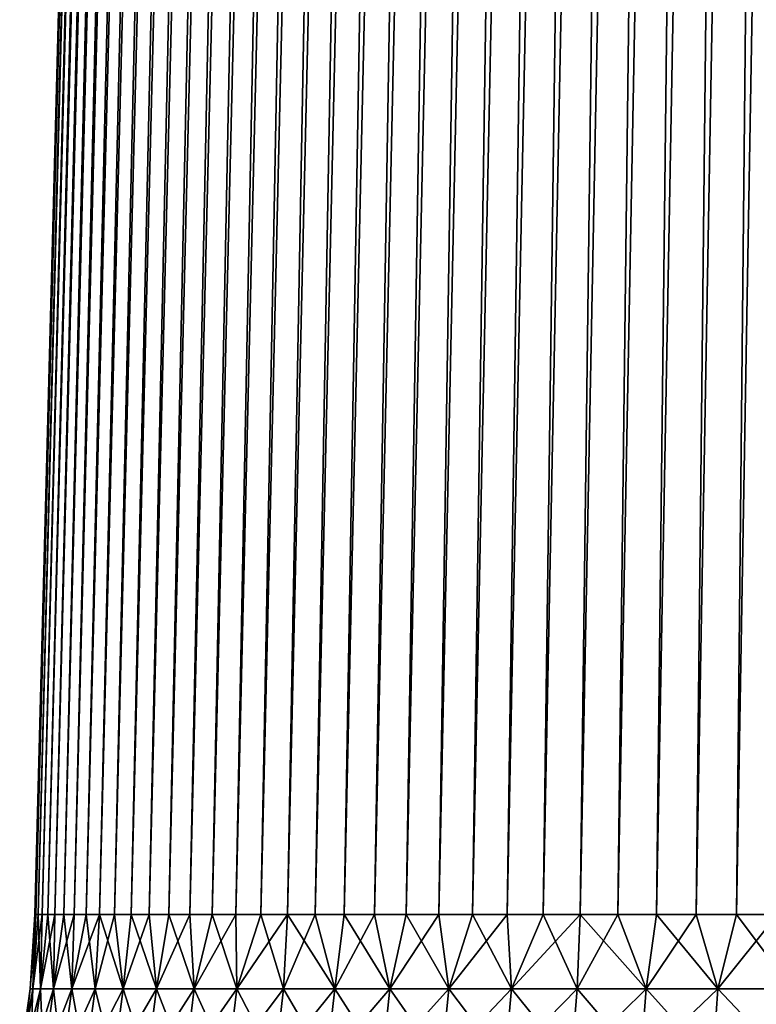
# Model space of a CAD drawing. Header units: millimetres. Extents: x -298 to 740, y 1361 to 2368.
# Tile 405 of 656: x -181.77 to -178.02, y 1425.18 to 1430.19. Entities that reach past the tile are written whole.
import ezdxf

# ---------------------------------------------------------------- set-up
doc = ezdxf.new("R2010")
doc.units = ezdxf.units.MM
doc.header["$LTSCALE"] = 33.374815
for name, color, linetype in [('174', 7, 'CONTINUOUS'), ('175', 7, 'CONTINUOUS'), ('178', 7, 'CONTINUOUS'), ('179', 7, 'CONTINUOUS')]:
    doc.layers.add(name, color=color, linetype=linetype)

msp = doc.modelspace()

# ---------------------------------------------------------------- linework, layer by layer
at = {"layer": '174', "color": 7, "linetype": 'CONTINUOUS'}
for points in [[(-180.9951, 1452.1262), (-180.9913, 1452.1262, -0.2151), (-181.6886, 1425.6411), (-180.9951, 1452.1262)], [(-181.6886, 1425.6411), (-180.9913, 1452.1262, -0.2151), (-181.6846, 1425.6411, -0.2345), (-181.6886, 1425.6411)], [(-181.6846, 1425.6411, -0.2345), (-180.9913, 1452.1262, -0.2151), (-181.6723, 1425.6411, -0.4687), (-181.6846, 1425.6411, -0.2345)], [(-180.9913, 1452.1262, -0.2151), (-180.9798, 1452.1262, -0.4299), (-181.6723, 1425.6411, -0.4687), (-180.9913, 1452.1262, -0.2151)], [(-181.6723, 1425.6411, -0.4687), (-180.9798, 1452.1262, -0.4299), (-181.6518, 1425.6411, -0.7023), (-181.6723, 1425.6411, -0.4687)], [(-180.9798, 1452.1262, -0.4299), (-180.9606, 1452.1262, -0.6441), (-181.6518, 1425.6411, -0.7023), (-180.9798, 1452.1262, -0.4299)], [(-181.6518, 1425.6411, -0.7023), (-180.9606, 1452.1262, -0.6441), (-181.6233, 1425.6411, -0.9351), (-181.6518, 1425.6411, -0.7023)], [(-180.9606, 1452.1262, -0.6441), (-180.9338, 1452.1262, -0.8575), (-181.6233, 1425.6411, -0.9351), (-180.9606, 1452.1262, -0.6441)], [(-181.6233, 1425.6411, -0.9351), (-180.9338, 1452.1262, -0.8575), (-181.5866, 1425.6411, -1.1667), (-181.6233, 1425.6411, -0.9351)], [(-180.9338, 1452.1262, -0.8575), (-180.8994, 1452.1262, -1.0698), (-181.5866, 1425.6411, -1.1667), (-180.9338, 1452.1262, -0.8575)], [(-181.5866, 1425.6411, -1.1667), (-180.8994, 1452.1262, -1.0698), (-181.5418, 1425.6411, -1.397), (-181.5866, 1425.6411, -1.1667)], [(-180.8994, 1452.1262, -1.0698), (-180.8574, 1452.1262, -1.2808), (-181.5418, 1425.6411, -1.397), (-180.8994, 1452.1262, -1.0698)], [(-181.5418, 1425.6411, -1.397), (-180.8574, 1452.1262, -1.2808), (-181.4891, 1425.6411, -1.6255), (-181.5418, 1425.6411, -1.397)], [(-180.8574, 1452.1262, -1.2808), (-180.8079, 1452.1262, -1.4901), (-181.4891, 1425.6411, -1.6255), (-180.8574, 1452.1262, -1.2808)], [(-181.4891, 1425.6411, -1.6255), (-180.8079, 1452.1262, -1.4901), (-181.4284, 1425.6411, -1.852), (-181.4891, 1425.6411, -1.6255)], [(-180.8079, 1452.1262, -1.4901), (-180.751, 1452.1262, -1.6976), (-181.4284, 1425.6411, -1.852), (-180.8079, 1452.1262, -1.4901)], [(-181.4284, 1425.6411, -1.852), (-180.751, 1452.1262, -1.6976), (-181.3598, 1425.6411, -2.0763), (-181.4284, 1425.6411, -1.852)], [(-180.751, 1452.1262, -1.6976), (-180.6868, 1452.1262, -1.9029), (-181.3598, 1425.6411, -2.0763), (-180.751, 1452.1262, -1.6976)], [(-181.3598, 1425.6411, -2.0763), (-180.6868, 1452.1262, -1.9029), (-181.2834, 1425.6411, -2.298), (-181.3598, 1425.6411, -2.0763)], [(-180.6868, 1452.1262, -1.9029), (-180.6152, 1452.1262, -2.1057), (-181.2834, 1425.6411, -2.298), (-180.6868, 1452.1262, -1.9029)], [(-181.2834, 1425.6411, -2.298), (-180.6152, 1452.1262, -2.1057), (-181.1994, 1425.6411, -2.517), (-181.2834, 1425.6411, -2.298)], [(-180.6152, 1452.1262, -2.1057), (-180.5364, 1452.1262, -2.3059), (-181.1994, 1425.6411, -2.517), (-180.6152, 1452.1262, -2.1057)], [(-181.1994, 1425.6411, -2.517), (-180.5364, 1452.1262, -2.3059), (-181.1078, 1425.6411, -2.7329), (-181.1994, 1425.6411, -2.517)], [(-180.5364, 1452.1262, -2.3059), (-180.4506, 1452.1262, -2.5031), (-181.1078, 1425.6411, -2.7329), (-180.5364, 1452.1262, -2.3059)], [(-181.1078, 1425.6411, -2.7329), (-180.4506, 1452.1262, -2.5031), (-181.0086, 1425.6411, -2.9454), (-181.1078, 1425.6411, -2.7329)], [(-180.4506, 1452.1262, -2.5031), (-180.3578, 1452.1262, -2.6971), (-181.0086, 1425.6411, -2.9454), (-180.4506, 1452.1262, -2.5031)], [(-181.0086, 1425.6411, -2.9454), (-180.3578, 1452.1262, -2.6971), (-180.9022, 1425.6411, -3.1544), (-181.0086, 1425.6411, -2.9454)], [(-180.3578, 1452.1262, -2.6971), (-180.2581, 1452.1262, -2.8877), (-180.9022, 1425.6411, -3.1544), (-180.3578, 1452.1262, -2.6971)], [(-180.9022, 1425.6411, -3.1544), (-180.2581, 1452.1262, -2.8877), (-180.7885, 1425.6411, -3.3595), (-180.9022, 1425.6411, -3.1544)], [(-180.2581, 1452.1262, -2.8877), (-180.1516, 1452.1262, -3.0746), (-180.7885, 1425.6411, -3.3595), (-180.2581, 1452.1262, -2.8877)], [(-180.7885, 1425.6411, -3.3595), (-180.1516, 1452.1262, -3.0746), (-180.6677, 1425.6411, -3.5605), (-180.7885, 1425.6411, -3.3595)], [(-180.1516, 1452.1262, -3.0746), (-180.0386, 1452.1262, -3.2576), (-180.6677, 1425.6411, -3.5605), (-180.1516, 1452.1262, -3.0746)], [(-180.6677, 1425.6411, -3.5605), (-180.0386, 1452.1262, -3.2576), (-180.5399, 1425.6411, -3.7572), (-180.6677, 1425.6411, -3.5605)], [(-180.0386, 1452.1262, -3.2576), (-179.9191, 1452.1262, -3.4365), (-180.5399, 1425.6411, -3.7572), (-180.0386, 1452.1262, -3.2576)], [(-180.5399, 1425.6411, -3.7572), (-179.9191, 1452.1262, -3.4365), (-180.4054, 1425.6411, -3.9494), (-180.5399, 1425.6411, -3.7572)], [(-179.9191, 1452.1262, -3.4365), (-179.7933, 1452.1262, -3.6109), (-180.4054, 1425.6411, -3.9494), (-179.9191, 1452.1262, -3.4365)], [(-180.4054, 1425.6411, -3.9494), (-179.7933, 1452.1262, -3.6109), (-180.2643, 1425.6411, -4.1367), (-180.4054, 1425.6411, -3.9494)], [(-179.7933, 1452.1262, -3.6109), (-179.6613, 1452.1262, -3.7808), (-180.2643, 1425.6411, -4.1367), (-179.7933, 1452.1262, -3.6109)], [(-180.2643, 1425.6411, -4.1367), (-179.6613, 1452.1262, -3.7808), (-180.1167, 1425.6411, -4.3189), (-180.2643, 1425.6411, -4.1367)], [(-179.6613, 1452.1262, -3.7808), (-179.5234, 1452.1262, -3.9459), (-180.1167, 1425.6411, -4.3189), (-179.6613, 1452.1262, -3.7808)], [(-180.1167, 1425.6411, -4.3189), (-179.5234, 1452.1262, -3.9459), (-179.9628, 1425.6411, -4.4959), (-180.1167, 1425.6411, -4.3189)], [(-179.5234, 1452.1262, -3.9459), (-179.3796, 1452.1262, -4.1059), (-179.9628, 1425.6411, -4.4959), (-179.5234, 1452.1262, -3.9459)], [(-179.9628, 1425.6411, -4.4959), (-179.3796, 1452.1262, -4.1059), (-179.8029, 1425.6411, -4.6674), (-179.9628, 1425.6411, -4.4959)], [(-179.3796, 1452.1262, -4.1059), (-179.2303, 1452.1262, -4.2607), (-179.8029, 1425.6411, -4.6674), (-179.3796, 1452.1262, -4.1059)], [(-179.8029, 1425.6411, -4.6674), (-179.2303, 1452.1262, -4.2607), (-179.637, 1425.6411, -4.8333), (-179.8029, 1425.6411, -4.6674)], [(-179.2303, 1452.1262, -4.2607), (-179.0755, 1452.1262, -4.41), (-179.637, 1425.6411, -4.8333), (-179.2303, 1452.1262, -4.2607)], [(-179.637, 1425.6411, -4.8333), (-179.0755, 1452.1262, -4.41), (-179.4655, 1425.6411, -4.9932), (-179.637, 1425.6411, -4.8333)], [(-179.0755, 1452.1262, -4.41), (-178.9155, 1452.1262, -4.5538), (-179.4655, 1425.6411, -4.9932), (-179.0755, 1452.1262, -4.41)], [(-179.4655, 1425.6411, -4.9932), (-178.9155, 1452.1262, -4.5538), (-179.2885, 1425.6411, -5.1471), (-179.4655, 1425.6411, -4.9932)], [(-178.9155, 1452.1262, -4.5538), (-178.7504, 1452.1262, -4.6917), (-179.2885, 1425.6411, -5.1471), (-178.9155, 1452.1262, -4.5538)], [(-179.2885, 1425.6411, -5.1471), (-178.7504, 1452.1262, -4.6917), (-179.1063, 1425.6411, -5.2947), (-179.2885, 1425.6411, -5.1471)], [(-178.7504, 1452.1262, -4.6917), (-178.5806, 1452.1262, -4.8237), (-179.1063, 1425.6411, -5.2947), (-178.7504, 1452.1262, -4.6917)], [(-179.1063, 1425.6411, -5.2947), (-178.5806, 1452.1262, -4.8237), (-178.919, 1425.6411, -5.4358), (-179.1063, 1425.6411, -5.2947)], [(-178.5806, 1452.1262, -4.8237), (-178.4061, 1452.1262, -4.9495), (-178.919, 1425.6411, -5.4358), (-178.5806, 1452.1262, -4.8237)], [(-178.919, 1425.6411, -5.4358), (-178.4061, 1452.1262, -4.9495), (-178.7268, 1425.6411, -5.5703), (-178.919, 1425.6411, -5.4358)], [(-178.4061, 1452.1262, -4.9495), (-178.2272, 1452.1262, -5.069), (-178.7268, 1425.6411, -5.5703), (-178.4061, 1452.1262, -4.9495)], [(-178.7268, 1425.6411, -5.5703), (-178.2272, 1452.1262, -5.069), (-178.5302, 1425.6411, -5.6981), (-178.7268, 1425.6411, -5.5703)], [(-178.2272, 1452.1262, -5.069), (-178.0442, 1452.1262, -5.182), (-178.5302, 1425.6411, -5.6981), (-178.2272, 1452.1262, -5.069)], [(-178.5302, 1425.6411, -5.6981), (-178.0442, 1452.1262, -5.182), (-178.3291, 1425.6411, -5.8189), (-178.5302, 1425.6411, -5.6981)], [(-178.0442, 1452.1262, -5.182), (-177.8573, 1452.1262, -5.2885), (-178.3291, 1425.6411, -5.8189), (-178.0442, 1452.1262, -5.182)], [(-178.3291, 1425.6411, -5.8189), (-177.8573, 1452.1262, -5.2885), (-178.124, 1425.6411, -5.9326), (-178.3291, 1425.6411, -5.8189)], [(-177.8573, 1452.1262, -5.2885), (-177.6667, 1452.1262, -5.3882), (-178.124, 1425.6411, -5.9326), (-177.8573, 1452.1262, -5.2885)], [(-178.124, 1425.6411, -5.9326), (-177.6667, 1452.1262, -5.3882), (-177.915, 1425.6411, -6.039), (-178.124, 1425.6411, -5.9326)]]:
    msp.add_3dface(points, dxfattribs=at)
at = {"layer": '175', "color": 7, "linetype": 'CONTINUOUS'}
for points in [[(-180.9951, 1452.1262), (-181.6886, 1425.6411), (-181.6846, 1425.6411, 0.2345), (-180.9951, 1452.1262)], [(-180.9913, 1452.1262, 0.2151), (-180.9951, 1452.1262), (-181.6846, 1425.6411, 0.2345), (-180.9913, 1452.1262, 0.2151)], [(-181.6723, 1425.6411, 0.4687), (-180.9913, 1452.1262, 0.2151), (-181.6846, 1425.6411, 0.2345), (-181.6723, 1425.6411, 0.4687)], [(-180.9798, 1452.1262, 0.4299), (-180.9913, 1452.1262, 0.2151), (-181.6723, 1425.6411, 0.4687), (-180.9798, 1452.1262, 0.4299)], [(-181.6518, 1425.6411, 0.7023), (-180.9798, 1452.1262, 0.4299), (-181.6723, 1425.6411, 0.4687), (-181.6518, 1425.6411, 0.7023)], [(-180.9606, 1452.1262, 0.6441), (-180.9798, 1452.1262, 0.4299), (-181.6518, 1425.6411, 0.7023), (-180.9606, 1452.1262, 0.6441)], [(-181.6233, 1425.6411, 0.9351), (-180.9606, 1452.1262, 0.6441), (-181.6518, 1425.6411, 0.7023), (-181.6233, 1425.6411, 0.9351)], [(-180.9338, 1452.1262, 0.8575), (-180.9606, 1452.1262, 0.6441), (-181.6233, 1425.6411, 0.9351), (-180.9338, 1452.1262, 0.8575)], [(-181.5866, 1425.6411, 1.1667), (-180.9338, 1452.1262, 0.8575), (-181.6233, 1425.6411, 0.9351), (-181.5866, 1425.6411, 1.1667)], [(-180.8994, 1452.1262, 1.0698), (-180.9338, 1452.1262, 0.8575), (-181.5866, 1425.6411, 1.1667), (-180.8994, 1452.1262, 1.0698)], [(-181.5418, 1425.6411, 1.397), (-180.8994, 1452.1262, 1.0698), (-181.5866, 1425.6411, 1.1667), (-181.5418, 1425.6411, 1.397)], [(-180.8574, 1452.1262, 1.2808), (-180.8994, 1452.1262, 1.0698), (-181.5418, 1425.6411, 1.397), (-180.8574, 1452.1262, 1.2808)], [(-181.4891, 1425.6411, 1.6255), (-180.8574, 1452.1262, 1.2808), (-181.5418, 1425.6411, 1.397), (-181.4891, 1425.6411, 1.6255)], [(-180.8079, 1452.1262, 1.4901), (-180.8574, 1452.1262, 1.2808), (-181.4891, 1425.6411, 1.6255), (-180.8079, 1452.1262, 1.4901)], [(-181.4284, 1425.6411, 1.852), (-180.8079, 1452.1262, 1.4901), (-181.4891, 1425.6411, 1.6255), (-181.4284, 1425.6411, 1.852)], [(-180.751, 1452.1262, 1.6976), (-180.8079, 1452.1262, 1.4901), (-181.4284, 1425.6411, 1.852), (-180.751, 1452.1262, 1.6976)], [(-181.3598, 1425.6411, 2.0763), (-180.751, 1452.1262, 1.6976), (-181.4284, 1425.6411, 1.852), (-181.3598, 1425.6411, 2.0763)], [(-180.6868, 1452.1262, 1.9029), (-180.751, 1452.1262, 1.6976), (-181.3598, 1425.6411, 2.0763), (-180.6868, 1452.1262, 1.9029)], [(-181.2834, 1425.6411, 2.298), (-180.6868, 1452.1262, 1.9029), (-181.3598, 1425.6411, 2.0763), (-181.2834, 1425.6411, 2.298)], [(-180.6152, 1452.1262, 2.1057), (-180.6868, 1452.1262, 1.9029), (-181.2834, 1425.6411, 2.298), (-180.6152, 1452.1262, 2.1057)], [(-181.1994, 1425.6411, 2.517), (-180.6152, 1452.1262, 2.1057), (-181.2834, 1425.6411, 2.298), (-181.1994, 1425.6411, 2.517)], [(-180.5364, 1452.1262, 2.3059), (-180.6152, 1452.1262, 2.1057), (-181.1994, 1425.6411, 2.517), (-180.5364, 1452.1262, 2.3059)], [(-181.1078, 1425.6411, 2.7329), (-180.5364, 1452.1262, 2.3059), (-181.1994, 1425.6411, 2.517), (-181.1078, 1425.6411, 2.7329)], [(-180.4506, 1452.1262, 2.5031), (-180.5364, 1452.1262, 2.3059), (-181.1078, 1425.6411, 2.7329), (-180.4506, 1452.1262, 2.5031)], [(-181.0086, 1425.6411, 2.9454), (-180.4506, 1452.1262, 2.5031), (-181.1078, 1425.6411, 2.7329), (-181.0086, 1425.6411, 2.9454)], [(-180.3578, 1452.1262, 2.6971), (-180.4506, 1452.1262, 2.5031), (-181.0086, 1425.6411, 2.9454), (-180.3578, 1452.1262, 2.6971)], [(-180.9022, 1425.6411, 3.1544), (-180.3578, 1452.1262, 2.6971), (-181.0086, 1425.6411, 2.9454), (-180.9022, 1425.6411, 3.1544)], [(-180.2581, 1452.1262, 2.8877), (-180.3578, 1452.1262, 2.6971), (-180.9022, 1425.6411, 3.1544), (-180.2581, 1452.1262, 2.8877)], [(-180.7885, 1425.6411, 3.3595), (-180.2581, 1452.1262, 2.8877), (-180.9022, 1425.6411, 3.1544), (-180.7885, 1425.6411, 3.3595)], [(-180.1516, 1452.1262, 3.0746), (-180.2581, 1452.1262, 2.8877), (-180.7885, 1425.6411, 3.3595), (-180.1516, 1452.1262, 3.0746)], [(-180.6677, 1425.6411, 3.5605), (-180.1516, 1452.1262, 3.0746), (-180.7885, 1425.6411, 3.3595), (-180.6677, 1425.6411, 3.5605)], [(-180.0386, 1452.1262, 3.2576), (-180.1516, 1452.1262, 3.0746), (-180.6677, 1425.6411, 3.5605), (-180.0386, 1452.1262, 3.2576)], [(-180.5399, 1425.6411, 3.7572), (-180.0386, 1452.1262, 3.2576), (-180.6677, 1425.6411, 3.5605), (-180.5399, 1425.6411, 3.7572)], [(-179.9191, 1452.1262, 3.4365), (-180.0386, 1452.1262, 3.2576), (-180.5399, 1425.6411, 3.7572), (-179.9191, 1452.1262, 3.4365)], [(-180.4054, 1425.6411, 3.9494), (-179.9191, 1452.1262, 3.4365), (-180.5399, 1425.6411, 3.7572), (-180.4054, 1425.6411, 3.9494)], [(-179.7933, 1452.1262, 3.6109), (-179.9191, 1452.1262, 3.4365), (-180.4054, 1425.6411, 3.9494), (-179.7933, 1452.1262, 3.6109)], [(-180.2643, 1425.6411, 4.1367), (-179.7933, 1452.1262, 3.6109), (-180.4054, 1425.6411, 3.9494), (-180.2643, 1425.6411, 4.1367)], [(-179.6613, 1452.1262, 3.7808), (-179.7933, 1452.1262, 3.6109), (-180.2643, 1425.6411, 4.1367), (-179.6613, 1452.1262, 3.7808)], [(-180.1167, 1425.6411, 4.3189), (-179.6613, 1452.1262, 3.7808), (-180.2643, 1425.6411, 4.1367), (-180.1167, 1425.6411, 4.3189)], [(-179.5234, 1452.1262, 3.9459), (-179.6613, 1452.1262, 3.7808), (-180.1167, 1425.6411, 4.3189), (-179.5234, 1452.1262, 3.9459)], [(-179.9628, 1425.6411, 4.4959), (-179.5234, 1452.1262, 3.9459), (-180.1167, 1425.6411, 4.3189), (-179.9628, 1425.6411, 4.4959)], [(-179.3796, 1452.1262, 4.1059), (-179.5234, 1452.1262, 3.9459), (-179.9628, 1425.6411, 4.4959), (-179.3796, 1452.1262, 4.1059)], [(-179.8029, 1425.6411, 4.6674), (-179.3796, 1452.1262, 4.1059), (-179.9628, 1425.6411, 4.4959), (-179.8029, 1425.6411, 4.6674)], [(-179.2303, 1452.1262, 4.2607), (-179.3796, 1452.1262, 4.1059), (-179.8029, 1425.6411, 4.6674), (-179.2303, 1452.1262, 4.2607)], [(-179.637, 1425.6411, 4.8333), (-179.2303, 1452.1262, 4.2607), (-179.8029, 1425.6411, 4.6674), (-179.637, 1425.6411, 4.8333)], [(-179.0755, 1452.1262, 4.41), (-179.2303, 1452.1262, 4.2607), (-179.637, 1425.6411, 4.8333), (-179.0755, 1452.1262, 4.41)], [(-179.4655, 1425.6411, 4.9932), (-179.0755, 1452.1262, 4.41), (-179.637, 1425.6411, 4.8333), (-179.4655, 1425.6411, 4.9932)], [(-178.9155, 1452.1262, 4.5538), (-179.0755, 1452.1262, 4.41), (-179.4655, 1425.6411, 4.9932), (-178.9155, 1452.1262, 4.5538)], [(-179.2885, 1425.6411, 5.1471), (-178.9155, 1452.1262, 4.5538), (-179.4655, 1425.6411, 4.9932), (-179.2885, 1425.6411, 5.1471)], [(-178.7504, 1452.1262, 4.6917), (-178.9155, 1452.1262, 4.5538), (-179.2885, 1425.6411, 5.1471), (-178.7504, 1452.1262, 4.6917)], [(-179.1063, 1425.6411, 5.2947), (-178.7504, 1452.1262, 4.6917), (-179.2885, 1425.6411, 5.1471), (-179.1063, 1425.6411, 5.2947)], [(-178.5806, 1452.1262, 4.8237), (-178.7504, 1452.1262, 4.6917), (-179.1063, 1425.6411, 5.2947), (-178.5806, 1452.1262, 4.8237)], [(-178.919, 1425.6411, 5.4358), (-178.5806, 1452.1262, 4.8237), (-179.1063, 1425.6411, 5.2947), (-178.919, 1425.6411, 5.4358)], [(-178.4061, 1452.1262, 4.9495), (-178.5806, 1452.1262, 4.8237), (-178.919, 1425.6411, 5.4358), (-178.4061, 1452.1262, 4.9495)], [(-178.7268, 1425.6411, 5.5703), (-178.4061, 1452.1262, 4.9495), (-178.919, 1425.6411, 5.4358), (-178.7268, 1425.6411, 5.5703)], [(-178.2272, 1452.1262, 5.069), (-178.4061, 1452.1262, 4.9495), (-178.7268, 1425.6411, 5.5703), (-178.2272, 1452.1262, 5.069)], [(-178.5302, 1425.6411, 5.6981), (-178.2272, 1452.1262, 5.069), (-178.7268, 1425.6411, 5.5703), (-178.5302, 1425.6411, 5.6981)], [(-178.0442, 1452.1262, 5.182), (-178.2272, 1452.1262, 5.069), (-178.5302, 1425.6411, 5.6981), (-178.0442, 1452.1262, 5.182)], [(-178.3291, 1425.6411, 5.8189), (-178.0442, 1452.1262, 5.182), (-178.5302, 1425.6411, 5.6981), (-178.3291, 1425.6411, 5.8189)], [(-177.8573, 1452.1262, 5.2885), (-178.0442, 1452.1262, 5.182), (-178.3291, 1425.6411, 5.8189), (-177.8573, 1452.1262, 5.2885)], [(-178.124, 1425.6411, 5.9326), (-177.8573, 1452.1262, 5.2885), (-178.3291, 1425.6411, 5.8189), (-178.124, 1425.6411, 5.9326)], [(-177.6667, 1452.1262, 5.3882), (-177.8573, 1452.1262, 5.2885), (-178.124, 1425.6411, 5.9326), (-177.6667, 1452.1262, 5.3882)], [(-177.915, 1425.6411, 6.039), (-177.6667, 1452.1262, 5.3882), (-178.124, 1425.6411, 5.9326), (-177.915, 1425.6411, 6.039)]]:
    msp.add_3dface(points, dxfattribs=at)
at = {"layer": '178', "color": 7, "linetype": 'CONTINUOUS'}
for points in [[(-181.6886, 1425.6411), (-181.7129, 1425.263), (-181.6996, 1425.263, 0.4234), (-181.6886, 1425.6411)], [(-181.6846, 1425.6411, 0.2345), (-181.6886, 1425.6411), (-181.6996, 1425.263, 0.4234), (-181.6846, 1425.6411, 0.2345)], [(-181.6723, 1425.6411, 0.4687), (-181.6846, 1425.6411, 0.2345), (-181.6996, 1425.263, 0.4234), (-181.6723, 1425.6411, 0.4687)], [(-181.6723, 1425.6411, 0.4687), (-181.6996, 1425.263, 0.4234), (-181.6597, 1425.263, 0.8452), (-181.6723, 1425.6411, 0.4687)], [(-181.6518, 1425.6411, 0.7023), (-181.6723, 1425.6411, 0.4687), (-181.6597, 1425.263, 0.8452), (-181.6518, 1425.6411, 0.7023)], [(-181.6233, 1425.6411, 0.9351), (-181.6518, 1425.6411, 0.7023), (-181.6597, 1425.263, 0.8452), (-181.6233, 1425.6411, 0.9351)], [(-181.6233, 1425.6411, 0.9351), (-181.6597, 1425.263, 0.8452), (-181.5935, 1425.263, 1.2636), (-181.6233, 1425.6411, 0.9351)], [(-181.5866, 1425.6411, 1.1667), (-181.6233, 1425.6411, 0.9351), (-181.5935, 1425.263, 1.2636), (-181.5866, 1425.6411, 1.1667)], [(-181.5418, 1425.6411, 1.397), (-181.5866, 1425.6411, 1.1667), (-181.5935, 1425.263, 1.2636), (-181.5418, 1425.6411, 1.397)], [(-181.5418, 1425.6411, 1.397), (-181.5935, 1425.263, 1.2636), (-181.5011, 1425.263, 1.677), (-181.5418, 1425.6411, 1.397)], [(-181.4891, 1425.6411, 1.6255), (-181.5418, 1425.6411, 1.397), (-181.5011, 1425.263, 1.677), (-181.4891, 1425.6411, 1.6255)], [(-181.4284, 1425.6411, 1.852), (-181.4891, 1425.6411, 1.6255), (-181.5011, 1425.263, 1.677), (-181.4284, 1425.6411, 1.852)], [(-181.4284, 1425.6411, 1.852), (-181.5011, 1425.263, 1.677), (-181.3829, 1425.263, 2.0838), (-181.4284, 1425.6411, 1.852)], [(-181.3598, 1425.6411, 2.0763), (-181.4284, 1425.6411, 1.852), (-181.3829, 1425.263, 2.0838), (-181.3598, 1425.6411, 2.0763)], [(-181.3598, 1425.6411, 2.0763), (-181.3829, 1425.263, 2.0838), (-181.2394, 1425.263, 2.4824), (-181.3598, 1425.6411, 2.0763)], [(-181.2834, 1425.6411, 2.298), (-181.3598, 1425.6411, 2.0763), (-181.2394, 1425.263, 2.4824), (-181.2834, 1425.6411, 2.298)], [(-181.1994, 1425.6411, 2.517), (-181.2834, 1425.6411, 2.298), (-181.2394, 1425.263, 2.4824), (-181.1994, 1425.6411, 2.517)], [(-181.1994, 1425.6411, 2.517), (-181.2394, 1425.263, 2.4824), (-181.0711, 1425.263, 2.8712), (-181.1994, 1425.6411, 2.517)], [(-181.1078, 1425.6411, 2.7329), (-181.1994, 1425.6411, 2.517), (-181.0711, 1425.263, 2.8712), (-181.1078, 1425.6411, 2.7329)], [(-181.0086, 1425.6411, 2.9454), (-181.1078, 1425.6411, 2.7329), (-181.0711, 1425.263, 2.8712), (-181.0086, 1425.6411, 2.9454)], [(-181.0086, 1425.6411, 2.9454), (-181.0711, 1425.263, 2.8712), (-180.8788, 1425.263, 3.2486), (-181.0086, 1425.6411, 2.9454)], [(-180.9022, 1425.6411, 3.1544), (-181.0086, 1425.6411, 2.9454), (-180.8788, 1425.263, 3.2486), (-180.9022, 1425.6411, 3.1544)], [(-180.7885, 1425.6411, 3.3595), (-180.9022, 1425.6411, 3.1544), (-180.8788, 1425.263, 3.2486), (-180.7885, 1425.6411, 3.3595)], [(-180.7885, 1425.6411, 3.3595), (-180.8788, 1425.263, 3.2486), (-180.6632, 1425.263, 3.6132), (-180.7885, 1425.6411, 3.3595)], [(-180.6677, 1425.6411, 3.5605), (-180.7885, 1425.6411, 3.3595), (-180.6632, 1425.263, 3.6132), (-180.6677, 1425.6411, 3.5605)], [(-180.5399, 1425.6411, 3.7572), (-180.6677, 1425.6411, 3.5605), (-180.6632, 1425.263, 3.6132), (-180.5399, 1425.6411, 3.7572)], [(-180.5399, 1425.6411, 3.7572), (-180.6632, 1425.263, 3.6132), (-180.4251, 1425.263, 3.9636), (-180.5399, 1425.6411, 3.7572)], [(-180.4054, 1425.6411, 3.9494), (-180.5399, 1425.6411, 3.7572), (-180.4251, 1425.263, 3.9636), (-180.4054, 1425.6411, 3.9494)], [(-180.4054, 1425.6411, 3.9494), (-180.4251, 1425.263, 3.9636), (-180.1654, 1425.263, 4.2983), (-180.4054, 1425.6411, 3.9494)], [(-180.2643, 1425.6411, 4.1367), (-180.4054, 1425.6411, 3.9494), (-180.1654, 1425.263, 4.2983), (-180.2643, 1425.6411, 4.1367)], [(-180.1167, 1425.6411, 4.3189), (-180.2643, 1425.6411, 4.1367), (-180.1654, 1425.263, 4.2983), (-180.1167, 1425.6411, 4.3189)], [(-180.1167, 1425.6411, 4.3189), (-180.1654, 1425.263, 4.2983), (-179.8853, 1425.263, 4.6161), (-180.1167, 1425.6411, 4.3189)], [(-179.9628, 1425.6411, 4.4959), (-180.1167, 1425.6411, 4.3189), (-179.8853, 1425.263, 4.6161), (-179.9628, 1425.6411, 4.4959)], [(-179.8029, 1425.6411, 4.6674), (-179.9628, 1425.6411, 4.4959), (-179.8853, 1425.263, 4.6161), (-179.8029, 1425.6411, 4.6674)], [(-179.8029, 1425.6411, 4.6674), (-179.8853, 1425.263, 4.6161), (-179.5857, 1425.263, 4.9157), (-179.8029, 1425.6411, 4.6674)], [(-179.637, 1425.6411, 4.8333), (-179.8029, 1425.6411, 4.6674), (-179.5857, 1425.263, 4.9157), (-179.637, 1425.6411, 4.8333)], [(-179.4655, 1425.6411, 4.9932), (-179.637, 1425.6411, 4.8333), (-179.5857, 1425.263, 4.9157), (-179.4655, 1425.6411, 4.9932)], [(-179.4655, 1425.6411, 4.9932), (-179.5857, 1425.263, 4.9157), (-179.2679, 1425.263, 5.1958), (-179.4655, 1425.6411, 4.9932)], [(-179.2885, 1425.6411, 5.1471), (-179.4655, 1425.6411, 4.9932), (-179.2679, 1425.263, 5.1958), (-179.2885, 1425.6411, 5.1471)], [(-179.1063, 1425.6411, 5.2947), (-179.2885, 1425.6411, 5.1471), (-179.2679, 1425.263, 5.1958), (-179.1063, 1425.6411, 5.2947)], [(-179.1063, 1425.6411, 5.2947), (-179.2679, 1425.263, 5.1958), (-178.9332, 1425.263, 5.4554), (-179.1063, 1425.6411, 5.2947)], [(-178.919, 1425.6411, 5.4358), (-179.1063, 1425.6411, 5.2947), (-178.9332, 1425.263, 5.4554), (-178.919, 1425.6411, 5.4358)], [(-178.919, 1425.6411, 5.4358), (-178.9332, 1425.263, 5.4554), (-178.5828, 1425.263, 5.6936), (-178.919, 1425.6411, 5.4358)], [(-178.7268, 1425.6411, 5.5703), (-178.919, 1425.6411, 5.4358), (-178.5828, 1425.263, 5.6936), (-178.7268, 1425.6411, 5.5703)], [(-178.5302, 1425.6411, 5.6981), (-178.7268, 1425.6411, 5.5703), (-178.5828, 1425.263, 5.6936), (-178.5302, 1425.6411, 5.6981)], [(-178.5302, 1425.6411, 5.6981), (-178.5828, 1425.263, 5.6936), (-178.2182, 1425.263, 5.9092), (-178.5302, 1425.6411, 5.6981)], [(-178.3291, 1425.6411, 5.8189), (-178.5302, 1425.6411, 5.6981), (-178.2182, 1425.263, 5.9092), (-178.3291, 1425.6411, 5.8189)], [(-178.124, 1425.6411, 5.9326), (-178.3291, 1425.6411, 5.8189), (-178.2182, 1425.263, 5.9092), (-178.124, 1425.6411, 5.9326)], [(-178.124, 1425.6411, 5.9326), (-178.2182, 1425.263, 5.9092), (-177.8408, 1425.263, 6.1015), (-178.124, 1425.6411, 5.9326)], [(-177.915, 1425.6411, 6.039), (-178.124, 1425.6411, 5.9326), (-177.8408, 1425.263, 6.1015), (-177.915, 1425.6411, 6.039)], [(-181.7658, 1424.8874), (-181.7524, 1424.8874, 0.4267), (-181.7129, 1425.263), (-181.7658, 1424.8874)], [(-181.7524, 1424.8874, 0.4267), (-181.7122, 1424.8874, 0.8518), (-181.6996, 1425.263, 0.4234), (-181.7524, 1424.8874, 0.4267)], [(-181.7129, 1425.263), (-181.7524, 1424.8874, 0.4267), (-181.6996, 1425.263, 0.4234), (-181.7129, 1425.263)], [(-181.7122, 1424.8874, 0.8518), (-181.6454, 1424.8874, 1.2735), (-181.6597, 1425.263, 0.8452), (-181.7122, 1424.8874, 0.8518)], [(-181.6996, 1425.263, 0.4234), (-181.7122, 1424.8874, 0.8518), (-181.6597, 1425.263, 0.8452), (-181.6996, 1425.263, 0.4234)], [(-181.6597, 1425.263, 0.8452), (-181.6454, 1424.8874, 1.2735), (-181.5935, 1425.263, 1.2636), (-181.6597, 1425.263, 0.8452)], [(-181.6454, 1424.8874, 1.2735), (-181.5523, 1424.8874, 1.6901), (-181.5935, 1425.263, 1.2636), (-181.6454, 1424.8874, 1.2735)], [(-181.5935, 1425.263, 1.2636), (-181.5523, 1424.8874, 1.6901), (-181.5011, 1425.263, 1.677), (-181.5935, 1425.263, 1.2636)], [(-181.5523, 1424.8874, 1.6901), (-181.4332, 1424.8874, 2.1001), (-181.5011, 1425.263, 1.677), (-181.5523, 1424.8874, 1.6901)], [(-181.5011, 1425.263, 1.677), (-181.4332, 1424.8874, 2.1001), (-181.3829, 1425.263, 2.0838), (-181.5011, 1425.263, 1.677)], [(-181.4332, 1424.8874, 2.1001), (-181.2885, 1424.8874, 2.5018), (-181.3829, 1425.263, 2.0838), (-181.4332, 1424.8874, 2.1001)], [(-181.3829, 1425.263, 2.0838), (-181.2885, 1424.8874, 2.5018), (-181.2394, 1425.263, 2.4824), (-181.3829, 1425.263, 2.0838)], [(-181.2885, 1424.8874, 2.5018), (-181.119, 1424.8874, 2.8937), (-181.2394, 1425.263, 2.4824), (-181.2885, 1424.8874, 2.5018)], [(-181.2394, 1425.263, 2.4824), (-181.119, 1424.8874, 2.8937), (-181.0711, 1425.263, 2.8712), (-181.2394, 1425.263, 2.4824)], [(-181.119, 1424.8874, 2.8937), (-180.9252, 1424.8874, 3.2741), (-181.0711, 1425.263, 2.8712), (-181.119, 1424.8874, 2.8937)], [(-181.0711, 1425.263, 2.8712), (-180.9252, 1424.8874, 3.2741), (-180.8788, 1425.263, 3.2486), (-181.0711, 1425.263, 2.8712)], [(-180.9252, 1424.8874, 3.2741), (-180.7078, 1424.8874, 3.6416), (-180.8788, 1425.263, 3.2486), (-180.9252, 1424.8874, 3.2741)], [(-180.8788, 1425.263, 3.2486), (-180.7078, 1424.8874, 3.6416), (-180.6632, 1425.263, 3.6132), (-180.8788, 1425.263, 3.2486)], [(-180.7078, 1424.8874, 3.6416), (-180.4678, 1424.8874, 3.9947), (-180.6632, 1425.263, 3.6132), (-180.7078, 1424.8874, 3.6416)], [(-180.6632, 1425.263, 3.6132), (-180.4678, 1424.8874, 3.9947), (-180.4251, 1425.263, 3.9636), (-180.6632, 1425.263, 3.6132)], [(-180.4678, 1424.8874, 3.9947), (-180.2062, 1424.8874, 4.3321), (-180.4251, 1425.263, 3.9636), (-180.4678, 1424.8874, 3.9947)], [(-180.4251, 1425.263, 3.9636), (-180.2062, 1424.8874, 4.3321), (-180.1654, 1425.263, 4.2983), (-180.4251, 1425.263, 3.9636)], [(-180.2062, 1424.8874, 4.3321), (-179.9238, 1424.8874, 4.6523), (-180.1654, 1425.263, 4.2983), (-180.2062, 1424.8874, 4.3321)], [(-180.1654, 1425.263, 4.2983), (-179.9238, 1424.8874, 4.6523), (-179.8853, 1425.263, 4.6161), (-180.1654, 1425.263, 4.2983)], [(-179.9238, 1424.8874, 4.6523), (-179.6219, 1424.8874, 4.9542), (-179.8853, 1425.263, 4.6161), (-179.9238, 1424.8874, 4.6523)], [(-179.8853, 1425.263, 4.6161), (-179.6219, 1424.8874, 4.9542), (-179.5857, 1425.263, 4.9157), (-179.8853, 1425.263, 4.6161)], [(-179.6219, 1424.8874, 4.9542), (-179.3017, 1424.8874, 5.2366), (-179.5857, 1425.263, 4.9157), (-179.6219, 1424.8874, 4.9542)], [(-179.5857, 1425.263, 4.9157), (-179.3017, 1424.8874, 5.2366), (-179.2679, 1425.263, 5.1958), (-179.5857, 1425.263, 4.9157)], [(-179.3017, 1424.8874, 5.2366), (-178.9643, 1424.8874, 5.4982), (-179.2679, 1425.263, 5.1958), (-179.3017, 1424.8874, 5.2366)], [(-179.2679, 1425.263, 5.1958), (-178.9643, 1424.8874, 5.4982), (-178.9332, 1425.263, 5.4554), (-179.2679, 1425.263, 5.1958)], [(-178.9643, 1424.8874, 5.4982), (-178.6112, 1424.8874, 5.7382), (-178.9332, 1425.263, 5.4554), (-178.9643, 1424.8874, 5.4982)], [(-178.9332, 1425.263, 5.4554), (-178.6112, 1424.8874, 5.7382), (-178.5828, 1425.263, 5.6936), (-178.9332, 1425.263, 5.4554)], [(-178.6112, 1424.8874, 5.7382), (-178.2437, 1424.8874, 5.9555), (-178.5828, 1425.263, 5.6936), (-178.6112, 1424.8874, 5.7382)], [(-178.5828, 1425.263, 5.6936), (-178.2437, 1424.8874, 5.9555), (-178.2182, 1425.263, 5.9092), (-178.5828, 1425.263, 5.6936)], [(-178.2437, 1424.8874, 5.9555), (-177.8633, 1424.8874, 6.1494), (-178.2182, 1425.263, 5.9092), (-178.2437, 1424.8874, 5.9555)], [(-178.2182, 1425.263, 5.9092), (-177.8633, 1424.8874, 6.1494), (-177.8408, 1425.263, 6.1015), (-178.2182, 1425.263, 5.9092)]]:
    msp.add_3dface(points, dxfattribs=at)
at = {"layer": '179', "color": 7, "linetype": 'CONTINUOUS'}
for points in [[(-181.6886, 1425.6411), (-181.6846, 1425.6411, -0.2345), (-181.7129, 1425.263), (-181.6886, 1425.6411)], [(-181.7129, 1425.263), (-181.6846, 1425.6411, -0.2345), (-181.6996, 1425.263, -0.4234), (-181.7129, 1425.263)], [(-181.6846, 1425.6411, -0.2345), (-181.6723, 1425.6411, -0.4687), (-181.6996, 1425.263, -0.4234), (-181.6846, 1425.6411, -0.2345)], [(-181.6723, 1425.6411, -0.4687), (-181.6518, 1425.6411, -0.7023), (-181.6996, 1425.263, -0.4234), (-181.6723, 1425.6411, -0.4687)], [(-181.6518, 1425.6411, -0.7023), (-181.6597, 1425.263, -0.8452), (-181.6996, 1425.263, -0.4234), (-181.6518, 1425.6411, -0.7023)], [(-181.6518, 1425.6411, -0.7023), (-181.6233, 1425.6411, -0.9351), (-181.6597, 1425.263, -0.8452), (-181.6518, 1425.6411, -0.7023)], [(-181.6233, 1425.6411, -0.9351), (-181.5866, 1425.6411, -1.1667), (-181.6597, 1425.263, -0.8452), (-181.6233, 1425.6411, -0.9351)], [(-181.5866, 1425.6411, -1.1667), (-181.5935, 1425.263, -1.2636), (-181.6597, 1425.263, -0.8452), (-181.5866, 1425.6411, -1.1667)], [(-181.5866, 1425.6411, -1.1667), (-181.5418, 1425.6411, -1.397), (-181.5935, 1425.263, -1.2636), (-181.5866, 1425.6411, -1.1667)], [(-181.5418, 1425.6411, -1.397), (-181.4891, 1425.6411, -1.6255), (-181.5935, 1425.263, -1.2636), (-181.5418, 1425.6411, -1.397)], [(-181.4891, 1425.6411, -1.6255), (-181.5011, 1425.263, -1.677), (-181.5935, 1425.263, -1.2636), (-181.4891, 1425.6411, -1.6255)], [(-181.4891, 1425.6411, -1.6255), (-181.4284, 1425.6411, -1.852), (-181.5011, 1425.263, -1.677), (-181.4891, 1425.6411, -1.6255)], [(-181.4284, 1425.6411, -1.852), (-181.3598, 1425.6411, -2.0763), (-181.5011, 1425.263, -1.677), (-181.4284, 1425.6411, -1.852)], [(-181.3598, 1425.6411, -2.0763), (-181.3829, 1425.263, -2.0838), (-181.5011, 1425.263, -1.677), (-181.3598, 1425.6411, -2.0763)], [(-181.3598, 1425.6411, -2.0763), (-181.2834, 1425.6411, -2.298), (-181.3829, 1425.263, -2.0838), (-181.3598, 1425.6411, -2.0763)], [(-181.2834, 1425.6411, -2.298), (-181.2394, 1425.263, -2.4824), (-181.3829, 1425.263, -2.0838), (-181.2834, 1425.6411, -2.298)], [(-181.2834, 1425.6411, -2.298), (-181.1994, 1425.6411, -2.517), (-181.2394, 1425.263, -2.4824), (-181.2834, 1425.6411, -2.298)], [(-181.1994, 1425.6411, -2.517), (-181.1078, 1425.6411, -2.7329), (-181.2394, 1425.263, -2.4824), (-181.1994, 1425.6411, -2.517)], [(-181.1078, 1425.6411, -2.7329), (-181.0711, 1425.263, -2.8712), (-181.2394, 1425.263, -2.4824), (-181.1078, 1425.6411, -2.7329)], [(-181.1078, 1425.6411, -2.7329), (-181.0086, 1425.6411, -2.9454), (-181.0711, 1425.263, -2.8712), (-181.1078, 1425.6411, -2.7329)], [(-181.0086, 1425.6411, -2.9454), (-180.9022, 1425.6411, -3.1544), (-181.0711, 1425.263, -2.8712), (-181.0086, 1425.6411, -2.9454)], [(-180.9022, 1425.6411, -3.1544), (-180.8788, 1425.263, -3.2486), (-181.0711, 1425.263, -2.8712), (-180.9022, 1425.6411, -3.1544)], [(-180.9022, 1425.6411, -3.1544), (-180.7885, 1425.6411, -3.3595), (-180.8788, 1425.263, -3.2486), (-180.9022, 1425.6411, -3.1544)], [(-180.7885, 1425.6411, -3.3595), (-180.6677, 1425.6411, -3.5605), (-180.8788, 1425.263, -3.2486), (-180.7885, 1425.6411, -3.3595)], [(-180.6677, 1425.6411, -3.5605), (-180.6632, 1425.263, -3.6132), (-180.8788, 1425.263, -3.2486), (-180.6677, 1425.6411, -3.5605)], [(-180.6677, 1425.6411, -3.5605), (-180.5399, 1425.6411, -3.7572), (-180.6632, 1425.263, -3.6132), (-180.6677, 1425.6411, -3.5605)], [(-180.5399, 1425.6411, -3.7572), (-180.4054, 1425.6411, -3.9494), (-180.6632, 1425.263, -3.6132), (-180.5399, 1425.6411, -3.7572)], [(-180.4054, 1425.6411, -3.9494), (-180.4251, 1425.263, -3.9636), (-180.6632, 1425.263, -3.6132), (-180.4054, 1425.6411, -3.9494)], [(-180.4054, 1425.6411, -3.9494), (-180.2643, 1425.6411, -4.1367), (-180.4251, 1425.263, -3.9636), (-180.4054, 1425.6411, -3.9494)], [(-180.2643, 1425.6411, -4.1367), (-180.1654, 1425.263, -4.2983), (-180.4251, 1425.263, -3.9636), (-180.2643, 1425.6411, -4.1367)], [(-180.2643, 1425.6411, -4.1367), (-180.1167, 1425.6411, -4.3189), (-180.1654, 1425.263, -4.2983), (-180.2643, 1425.6411, -4.1367)], [(-180.1167, 1425.6411, -4.3189), (-179.9628, 1425.6411, -4.4959), (-180.1654, 1425.263, -4.2983), (-180.1167, 1425.6411, -4.3189)], [(-179.9628, 1425.6411, -4.4959), (-179.8853, 1425.263, -4.6161), (-180.1654, 1425.263, -4.2983), (-179.9628, 1425.6411, -4.4959)], [(-179.9628, 1425.6411, -4.4959), (-179.8029, 1425.6411, -4.6674), (-179.8853, 1425.263, -4.6161), (-179.9628, 1425.6411, -4.4959)], [(-179.8029, 1425.6411, -4.6674), (-179.637, 1425.6411, -4.8333), (-179.8853, 1425.263, -4.6161), (-179.8029, 1425.6411, -4.6674)], [(-179.637, 1425.6411, -4.8333), (-179.5857, 1425.263, -4.9157), (-179.8853, 1425.263, -4.6161), (-179.637, 1425.6411, -4.8333)], [(-179.637, 1425.6411, -4.8333), (-179.4655, 1425.6411, -4.9932), (-179.5857, 1425.263, -4.9157), (-179.637, 1425.6411, -4.8333)], [(-179.4655, 1425.6411, -4.9932), (-179.2885, 1425.6411, -5.1471), (-179.5857, 1425.263, -4.9157), (-179.4655, 1425.6411, -4.9932)], [(-179.2885, 1425.6411, -5.1471), (-179.2679, 1425.263, -5.1958), (-179.5857, 1425.263, -4.9157), (-179.2885, 1425.6411, -5.1471)], [(-179.2885, 1425.6411, -5.1471), (-179.1063, 1425.6411, -5.2947), (-179.2679, 1425.263, -5.1958), (-179.2885, 1425.6411, -5.1471)], [(-179.1063, 1425.6411, -5.2947), (-178.919, 1425.6411, -5.4358), (-179.2679, 1425.263, -5.1958), (-179.1063, 1425.6411, -5.2947)], [(-178.919, 1425.6411, -5.4358), (-178.9332, 1425.263, -5.4554), (-179.2679, 1425.263, -5.1958), (-178.919, 1425.6411, -5.4358)], [(-178.919, 1425.6411, -5.4358), (-178.7268, 1425.6411, -5.5703), (-178.9332, 1425.263, -5.4554), (-178.919, 1425.6411, -5.4358)], [(-178.7268, 1425.6411, -5.5703), (-178.5828, 1425.263, -5.6936), (-178.9332, 1425.263, -5.4554), (-178.7268, 1425.6411, -5.5703)], [(-178.7268, 1425.6411, -5.5703), (-178.5302, 1425.6411, -5.6981), (-178.5828, 1425.263, -5.6936), (-178.7268, 1425.6411, -5.5703)], [(-178.5302, 1425.6411, -5.6981), (-178.3291, 1425.6411, -5.8189), (-178.5828, 1425.263, -5.6936), (-178.5302, 1425.6411, -5.6981)], [(-178.3291, 1425.6411, -5.8189), (-178.2182, 1425.263, -5.9092), (-178.5828, 1425.263, -5.6936), (-178.3291, 1425.6411, -5.8189)], [(-178.3291, 1425.6411, -5.8189), (-178.124, 1425.6411, -5.9326), (-178.2182, 1425.263, -5.9092), (-178.3291, 1425.6411, -5.8189)], [(-178.124, 1425.6411, -5.9326), (-177.915, 1425.6411, -6.039), (-178.2182, 1425.263, -5.9092), (-178.124, 1425.6411, -5.9326)], [(-177.915, 1425.6411, -6.039), (-177.8408, 1425.263, -6.1015), (-178.2182, 1425.263, -5.9092), (-177.915, 1425.6411, -6.039)], [(-181.7658, 1424.8874), (-181.7129, 1425.263), (-181.6996, 1425.263, -0.4234), (-181.7658, 1424.8874)], [(-181.7524, 1424.8874, -0.4267), (-181.7658, 1424.8874), (-181.6996, 1425.263, -0.4234), (-181.7524, 1424.8874, -0.4267)], [(-181.7122, 1424.8874, -0.8518), (-181.7524, 1424.8874, -0.4267), (-181.6597, 1425.263, -0.8452), (-181.7122, 1424.8874, -0.8518)], [(-181.6597, 1425.263, -0.8452), (-181.7524, 1424.8874, -0.4267), (-181.6996, 1425.263, -0.4234), (-181.6597, 1425.263, -0.8452)], [(-181.6454, 1424.8874, -1.2735), (-181.7122, 1424.8874, -0.8518), (-181.5935, 1425.263, -1.2636), (-181.6454, 1424.8874, -1.2735)], [(-181.5935, 1425.263, -1.2636), (-181.7122, 1424.8874, -0.8518), (-181.6597, 1425.263, -0.8452), (-181.5935, 1425.263, -1.2636)], [(-181.5523, 1424.8874, -1.6901), (-181.6454, 1424.8874, -1.2735), (-181.5011, 1425.263, -1.677), (-181.5523, 1424.8874, -1.6901)], [(-181.5011, 1425.263, -1.677), (-181.6454, 1424.8874, -1.2735), (-181.5935, 1425.263, -1.2636), (-181.5011, 1425.263, -1.677)], [(-181.4332, 1424.8874, -2.1001), (-181.5523, 1424.8874, -1.6901), (-181.3829, 1425.263, -2.0838), (-181.4332, 1424.8874, -2.1001)], [(-181.3829, 1425.263, -2.0838), (-181.5523, 1424.8874, -1.6901), (-181.5011, 1425.263, -1.677), (-181.3829, 1425.263, -2.0838)], [(-181.2885, 1424.8874, -2.5018), (-181.4332, 1424.8874, -2.1001), (-181.2394, 1425.263, -2.4824), (-181.2885, 1424.8874, -2.5018)], [(-181.2394, 1425.263, -2.4824), (-181.4332, 1424.8874, -2.1001), (-181.3829, 1425.263, -2.0838), (-181.2394, 1425.263, -2.4824)], [(-181.119, 1424.8874, -2.8937), (-181.2885, 1424.8874, -2.5018), (-181.0711, 1425.263, -2.8712), (-181.119, 1424.8874, -2.8937)], [(-181.0711, 1425.263, -2.8712), (-181.2885, 1424.8874, -2.5018), (-181.2394, 1425.263, -2.4824), (-181.0711, 1425.263, -2.8712)], [(-180.9252, 1424.8874, -3.2741), (-181.119, 1424.8874, -2.8937), (-180.8788, 1425.263, -3.2486), (-180.9252, 1424.8874, -3.2741)], [(-180.8788, 1425.263, -3.2486), (-181.119, 1424.8874, -2.8937), (-181.0711, 1425.263, -2.8712), (-180.8788, 1425.263, -3.2486)], [(-180.7078, 1424.8874, -3.6416), (-180.9252, 1424.8874, -3.2741), (-180.6632, 1425.263, -3.6132), (-180.7078, 1424.8874, -3.6416)], [(-180.6632, 1425.263, -3.6132), (-180.9252, 1424.8874, -3.2741), (-180.8788, 1425.263, -3.2486), (-180.6632, 1425.263, -3.6132)], [(-180.4678, 1424.8874, -3.9947), (-180.7078, 1424.8874, -3.6416), (-180.4251, 1425.263, -3.9636), (-180.4678, 1424.8874, -3.9947)], [(-180.4251, 1425.263, -3.9636), (-180.7078, 1424.8874, -3.6416), (-180.6632, 1425.263, -3.6132), (-180.4251, 1425.263, -3.9636)], [(-180.2062, 1424.8874, -4.3321), (-180.4678, 1424.8874, -3.9947), (-180.1654, 1425.263, -4.2983), (-180.2062, 1424.8874, -4.3321)], [(-180.1654, 1425.263, -4.2983), (-180.4678, 1424.8874, -3.9947), (-180.4251, 1425.263, -3.9636), (-180.1654, 1425.263, -4.2983)], [(-179.9238, 1424.8874, -4.6523), (-180.2062, 1424.8874, -4.3321), (-179.8853, 1425.263, -4.6161), (-179.9238, 1424.8874, -4.6523)], [(-179.8853, 1425.263, -4.6161), (-180.2062, 1424.8874, -4.3321), (-180.1654, 1425.263, -4.2983), (-179.8853, 1425.263, -4.6161)], [(-179.6219, 1424.8874, -4.9542), (-179.9238, 1424.8874, -4.6523), (-179.5857, 1425.263, -4.9157), (-179.6219, 1424.8874, -4.9542)], [(-179.5857, 1425.263, -4.9157), (-179.9238, 1424.8874, -4.6523), (-179.8853, 1425.263, -4.6161), (-179.5857, 1425.263, -4.9157)], [(-179.3017, 1424.8874, -5.2366), (-179.6219, 1424.8874, -4.9542), (-179.2679, 1425.263, -5.1958), (-179.3017, 1424.8874, -5.2366)], [(-179.2679, 1425.263, -5.1958), (-179.6219, 1424.8874, -4.9542), (-179.5857, 1425.263, -4.9157), (-179.2679, 1425.263, -5.1958)], [(-178.9643, 1424.8874, -5.4982), (-179.3017, 1424.8874, -5.2366), (-178.9332, 1425.263, -5.4554), (-178.9643, 1424.8874, -5.4982)], [(-178.9332, 1425.263, -5.4554), (-179.3017, 1424.8874, -5.2366), (-179.2679, 1425.263, -5.1958), (-178.9332, 1425.263, -5.4554)], [(-178.6112, 1424.8874, -5.7382), (-178.9643, 1424.8874, -5.4982), (-178.5828, 1425.263, -5.6936), (-178.6112, 1424.8874, -5.7382)], [(-178.5828, 1425.263, -5.6936), (-178.9643, 1424.8874, -5.4982), (-178.9332, 1425.263, -5.4554), (-178.5828, 1425.263, -5.6936)], [(-178.2437, 1424.8874, -5.9555), (-178.6112, 1424.8874, -5.7382), (-178.2182, 1425.263, -5.9092), (-178.2437, 1424.8874, -5.9555)], [(-178.2182, 1425.263, -5.9092), (-178.6112, 1424.8874, -5.7382), (-178.5828, 1425.263, -5.6936), (-178.2182, 1425.263, -5.9092)], [(-177.8633, 1424.8874, -6.1494), (-178.2437, 1424.8874, -5.9555), (-177.8408, 1425.263, -6.1015), (-177.8633, 1424.8874, -6.1494)], [(-177.8408, 1425.263, -6.1015), (-178.2437, 1424.8874, -5.9555), (-178.2182, 1425.263, -5.9092), (-177.8408, 1425.263, -6.1015)]]:
    msp.add_3dface(points, dxfattribs=at)

doc.saveas('drawing.dxf')
